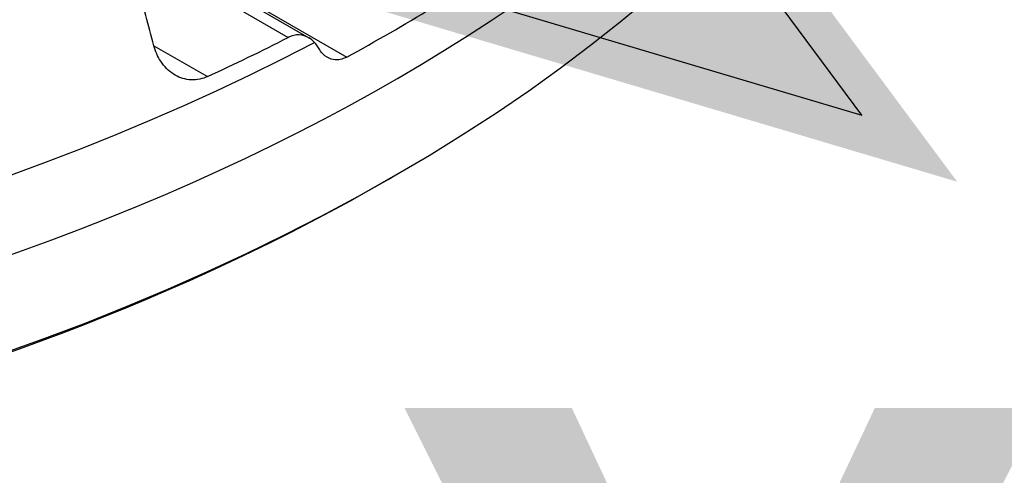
# Model space of a CAD drawing. Header units: millimetres. Extents: x 0 to 7374, y 0 to 4200.
# Tile 596 of 656: x 4861 to 4918, y 1823 to 1850. Entities that reach past the tile are written whole.
import ezdxf

# ---------------------------------------------------------------- set-up
doc = ezdxf.new("R2010")
doc.units = ezdxf.units.MM
doc.header["$LTSCALE"] = 0.2
doc.layers.add('01_Object Line', color=4, linetype='Continuous')
doc.layers.add('07_Special Line2', color=76, linetype='Continuous')
doc.styles.add('Rainbow-5.0 Style', font='malgunsl.ttf')

# ---------------------------------------------------------------- blocks, each defined once
blk = doc.blocks.new('A$C90bc888d')
for p, q in [((365.74, 33.942), (374.339, 28.977)), ((365.867, 34.021), (376.575, 27.839)), ((365.3, 33.519), (373.136, 28.995)), ((365.234, 28.508), (368.384, 26.689)), ((379.019, 20.63), (379.373, 20.835))]:
    blk.add_line(p, q)
for centre, major_axis, start_param, end_param in [((292.752, 80.598), (-121.628, 0), 6.028188, 8.59307), ((292.752, 76.483), (-122.5, 0), 0, 3.141593), ((292.752, 70.845), (122.5, 0), 3.141593, 6.283185), ((292.752, 79.132), (-122.145, 0), 2.327127, 2.385262), ((292.752, 81.419), (-121.269, 0), 2.244226, 2.295418), ((292.752, 70.437), (122, 0), 3.926991, 5.497787)]:
    blk.add_ellipse(centre, major_axis=major_axis, ratio=0.57735, start_param=start_param, end_param=end_param)
blk.add_rational_spline([(365.234, 28.508), (361.635, 42.122), (358.326, 54.623)], [1, 1.00089742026, 1], degree=2)
for points, knots in [([(374.683, 28.698), (374.58, 28.809), (374.467, 28.901), (374.181, 29.07), (373.981, 29.134), (373.57, 29.15), (373.358, 29.102), (373.158, 29.006), (373.147, 29), (373.136, 28.995)], [0.1083644, 0.1083644, 0.1083644, 0.1083644, 0.1605056, 0.1605056, 0.235961, 0.235961, 0.3114165, 0.3114165, 0.3157174, 0.3157174, 0.3157174, 0.3157174]), ([(368.384, 26.689), (368.353, 26.674), (368.321, 26.66), (367.979, 26.522), (367.635, 26.469), (366.97, 26.539), (366.649, 26.661), (366.103, 27.014), (365.841, 27.274), (365.457, 27.866), (365.32, 28.184), (365.234, 28.508)], [-1.4174821, -1.4174821, -1.4174821, -1.4174821, -1.4054134, -1.4054134, -1.287802, -1.287802, -1.1701907, -1.1701907, -1.0491055, -1.0491055, -0.9435235, -0.9435235, -0.9435235, -0.9435235]), ([(374.906, 28.388), (374.861, 28.468), (374.811, 28.543), (374.756, 28.612), (374.732, 28.642), (374.708, 28.67), (374.683, 28.698)], [-0.26228027, -0.26228027, -0.26228027, -0.26228027, -0.23043027, -0.23043027, -0.23043027, -0.21685417, -0.21685417, -0.21685417, -0.21685417]), ([(376.575, 27.839), (376.57, 27.836), (376.565, 27.834), (376.535, 27.817), (376.509, 27.804), (376.442, 27.774), (376.401, 27.758), (376.25, 27.705), (376.138, 27.682), (375.859, 27.667), (375.695, 27.697), (375.368, 27.843), (375.212, 27.968), (375.015, 28.209), (374.958, 28.295), (374.906, 28.388)], [-0.6537311, -0.6537311, -0.6537311, -0.6537311, -0.6517094, -0.6517094, -0.6411262, -0.6411262, -0.6246314, -0.6246314, -0.5798881, -0.5798881, -0.5108991, -0.5108991, -0.4324076, -0.4324076, -0.3952217, -0.3952217, -0.3952217, -0.3952217])]:
    blk.add_open_spline(points, degree=3, knots=knots)
blk = doc.blocks.new('A$C90b512e3')
at = {"layer": '07_Special Line2'}
blk.add_hatch(color=256, dxfattribs=at).paths.add_polyline_path([(158.573, 39.599), (141.385, 62.772), (130.919, 47.825)])
for p, q in [((154.837, 42.215), (140.513, 61.527)), ((131.791, 49.07), (154.837, 42.215))]:
    blk.add_line(p, q, dxfattribs=at)
at = {"layer": '07_Special Line2', "insert": (136.899, 15.36), "char_height": 30.72, "attachment_point": 4, "style": 'Rainbow-5.0 Style'}
blk.add_mtext('{\\fMalgun Gothic Semilight|b1|i0|c129|p50;Y}', dxfattribs=at)

msp = doc.modelspace()

# ---------------------------------------------------------------- block references
at = {"xscale": 1.5, "yscale": 1.5, "zscale": 1.5}
msp.add_blockref('A$C90b512e3', (4677.821, 1780.643), dxfattribs=at)
at = {"layer": '01_Object Line'}
msp.add_blockref('A$C90bc888d', (4503.2, 1819.544), dxfattribs=at)

doc.saveas('drawing.dxf')
